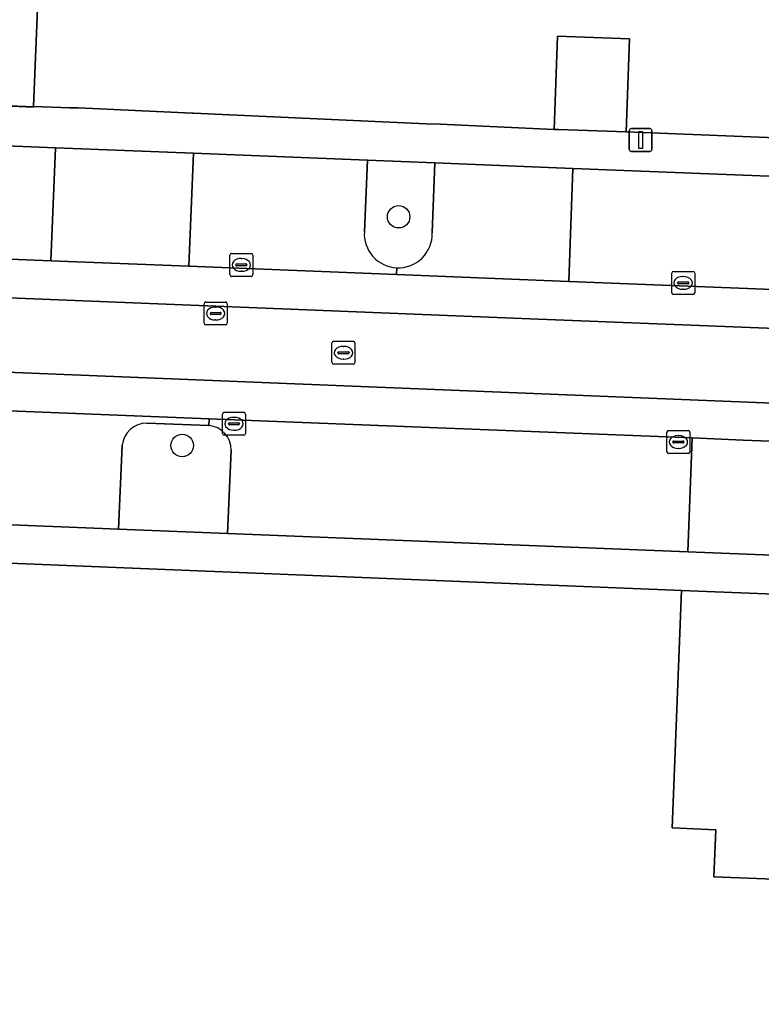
# Model space of a CAD drawing. Extents: x 160732 to 162107, y 387428 to 388479.
# Drawn here: x 161557.61 to 161589.93, y 387659.03 to 387701.74 of the extents above; entities that cross this region are included whole.
import ezdxf

# ---------------------------------------------------------------- set-up
doc = ezdxf.new("R2010")
doc.units = 0
for name, color, linetype in [('IMGEO_Boom', 7, 'Continuous'), ('IMGEO_Erf', 7, 'Continuous'), ('IMGEO_Groenvoorziening', 7, 'Continuous'), ('IMGEO_Kolk', 7, 'Continuous'), ('IMGEO_Lichtmast', 7, 'Continuous'), ('IMGEO_Muur', 7, 'Continuous'), ('IMGEO_Pand', 7, 'Continuous'), ('IMGEO_Parkeervlak_open', 7, 'Continuous'), ('IMGEO_Rijbaan_lokaal_gesloten', 7, 'Continuous'), ('IMGEO_Rijbaan_lokaal_open', 7, 'Continuous'), ('IMGEO_Rioolput', 7, 'Continuous'), ('IMGEO_Voetpad_open', 7, 'Continuous')]:
    doc.layers.add(name, color=color, linetype=linetype)

msp = doc.modelspace()

# ---------------------------------------------------------------- linework, layer by layer
at = {"layer": 'IMGEO_Boom'}
for centre in [(161574.126, 387693.159), (161564.696, 387683.196)]:
    msp.add_circle(centre, 0.489, dxfattribs=at)
at = {"layer": 'IMGEO_Erf'}
msp.add_lwpolyline([(161630.281, 387705.004), (161615.387, 387705.612), (161600.629, 387706.215), (161585.834, 387706.819), (161558.633, 387707.929), (161558.226, 387697.966), (161559.802, 387697.908), (161560.166, 387697.895), (161565.134, 387697.671), (161565.183, 387697.669), (161575.326, 387697.212), (161575.931, 387697.185), (161580.9, 387696.961), (161581.04, 387701.019), (161584.176, 387700.911), (161584.036, 387696.853), (161591.644, 387696.559), (161597.163, 387696.345), (161601.931, 387696.161), (161607.353, 387695.951), (161607.917, 387695.929), (161621.734, 387695.394), (161627.065, 387695.188)], dxfattribs=at)
msp.add_lwpolyline([(161590.503, 387676.718), (161586.444, 387676.879), (161586.034, 387666.54), (161587.935, 387666.464), (161587.853, 387664.415), (161595.315, 387664.118), (161595.666, 387664.104), (161596.158, 387676.493), (161590.613, 387676.714)], close=True, dxfattribs=at)
at = {"layer": 'IMGEO_Groenvoorziening'}
for points in [[(161575.702, 387695.507), (161572.77, 387695.624), (161572.633, 387692.52)], [(161575.589, 387692.456), (161575.702, 387695.507)], [(161565.859, 387684.068), (161563.159, 387684.17)], [(161562.082, 387683.206), (161561.924, 387679.554), (161566.673, 387679.364), (161566.825, 387682.999)]]:
    msp.add_lwpolyline(points, dxfattribs=at)
for centre, radius, start, end in [((161574.109, 387692.415), 1.48, 175.9339, 267.4499), ((161574.111, 387692.414), 1.478, 267.3553, 1.6352), ((161563.158, 387683.088), 1.082, 89.9274, 173.7347), ((161565.769, 387683.016), 1.056, 359.0948, 85.1101)]:
    msp.add_arc(centre, radius, start, end, dxfattribs=at)
at = {"layer": 'IMGEO_Kolk'}
for p, q in [((161566.775, 387690.637), (161566.775, 387691.489)), ((161566.85, 387691.563), (161567.702, 387691.563)), ((161567.263, 387691.343), (161567.288, 387691.343)), ((161567.776, 387691.489), (161567.776, 387690.637)), ((161567.034, 387691.057), (161567.034, 387691.069)), ((161567.472, 387691.02), (161567.074, 387691.02)), ((161567.077, 387691.106), (161567.475, 387691.106)), ((161567.518, 387691.069), (161567.518, 387691.057)), ((161567.702, 387690.563), (161566.85, 387690.563)), ((161567.286, 387690.783), (161567.261, 387690.783)), ((161586.019, 387689.852), (161586.019, 387690.704)), ((161586.094, 387690.778), (161586.946, 387690.778)), ((161586.507, 387690.558), (161586.532, 387690.558)), ((161587.02, 387690.704), (161587.02, 387689.852)), ((161586.278, 387690.272), (161586.278, 387690.284)), ((161586.716, 387690.235), (161586.318, 387690.235)), ((161586.321, 387690.321), (161586.719, 387690.321)), ((161586.762, 387690.284), (161586.762, 387690.272)), ((161586.946, 387689.778), (161586.094, 387689.778)), ((161586.53, 387689.998), (161586.505, 387689.998)), ((161566.452, 387683.716), (161566.452, 387684.568)), ((161566.527, 387684.642), (161567.379, 387684.642)), ((161567.453, 387684.568), (161567.453, 387683.716)), ((161566.711, 387684.136), (161566.711, 387684.148)), ((161567.149, 387684.099), (161566.751, 387684.099)), ((161566.754, 387684.185), (161567.152, 387684.185)), ((161566.94, 387684.422), (161566.965, 387684.422)), ((161567.195, 387684.148), (161567.195, 387684.136)), ((161567.379, 387683.642), (161566.527, 387683.642)), ((161566.963, 387683.862), (161566.938, 387683.862)), ((161585.812, 387682.923), (161585.812, 387683.775)), ((161585.887, 387683.849), (161586.739, 387683.849)), ((161586.3, 387683.629), (161586.325, 387683.629)), ((161586.813, 387683.775), (161586.813, 387682.923)), ((161586.071, 387683.343), (161586.071, 387683.355)), ((161586.509, 387683.306), (161586.111, 387683.306)), ((161586.114, 387683.392), (161586.512, 387683.392)), ((161586.555, 387683.355), (161586.555, 387683.343)), ((161586.739, 387682.849), (161585.887, 387682.849)), ((161586.323, 387683.069), (161586.298, 387683.069))]:
    msp.add_line(p, q, dxfattribs=at)
for points in [[(161566.775, 387690.637), (161566.775, 387691.489)], [(161566.85, 387691.563), (161567.702, 387691.563)], [(161567.776, 387691.489), (161567.776, 387690.637)], [(161567.702, 387690.563), (161566.85, 387690.563)], [(161586.019, 387689.852), (161586.019, 387690.704)], [(161586.094, 387690.778), (161586.946, 387690.778)], [(161587.02, 387690.704), (161587.02, 387689.852)], [(161586.946, 387689.778), (161586.094, 387689.778)], [(161566.452, 387683.716), (161566.452, 387684.568)], [(161566.527, 387684.642), (161567.379, 387684.642)], [(161567.453, 387684.568), (161567.453, 387683.716)], [(161567.379, 387683.642), (161566.527, 387683.642)], [(161585.812, 387682.923), (161585.812, 387683.775)], [(161585.887, 387683.849), (161586.739, 387683.849)], [(161586.813, 387683.775), (161586.813, 387682.923)], [(161586.739, 387682.849), (161585.887, 387682.849)]]:
    msp.add_lwpolyline(points, dxfattribs=at)
for centre, radius, start, end in [((161566.852, 387691.487), 0.0765, 91.552, 178.448), ((161566.852, 387691.487), 0.0765, 91.552, 178.448), ((161567.7, 387691.487), 0.0765, 1.552, 88.448), ((161567.7, 387691.487), 0.0765, 1.552, 88.448), ((161567.074, 387691.066), 0.0403, 85.8775, 175.7526), ((161567.071, 387691.056), 0.0366, 178.938, 274.7102), ((161567.475, 387691.063), 0.043, 264.8664, 352.4533), ((161567.479, 387691.068), 0.0386, 1.7309, 96.639), ((161566.852, 387690.639), 0.0765, 181.552, 268.448), ((161566.852, 387690.639), 0.0765, 181.552, 268.448), ((161567.7, 387690.639), 0.0765, 271.552, 358.448), ((161567.7, 387690.639), 0.0765, 271.552, 358.448), ((161586.096, 387690.702), 0.0765, 91.552, 178.448), ((161586.096, 387690.702), 0.0765, 91.552, 178.448), ((161586.944, 387690.702), 0.0765, 1.552, 88.448), ((161586.944, 387690.702), 0.0765, 1.552, 88.448), ((161586.318, 387690.281), 0.0403, 85.8775, 175.7526), ((161586.315, 387690.271), 0.0366, 178.938, 274.7102), ((161586.719, 387690.278), 0.043, 264.8664, 352.4533), ((161586.723, 387690.283), 0.0386, 1.7309, 96.639), ((161586.096, 387689.854), 0.0765, 181.552, 268.448), ((161586.096, 387689.854), 0.0765, 181.552, 268.448), ((161586.944, 387689.854), 0.0765, 271.552, 358.448), ((161586.944, 387689.854), 0.0765, 271.552, 358.448), ((161566.529, 387684.566), 0.0765, 91.552, 178.448), ((161566.529, 387684.566), 0.0765, 91.552, 178.448), ((161567.377, 387684.566), 0.0765, 1.552, 88.448), ((161567.377, 387684.566), 0.0765, 1.552, 88.448), ((161566.751, 387684.145), 0.0403, 85.8775, 175.7526), ((161566.748, 387684.135), 0.0366, 178.938, 274.7102), ((161567.152, 387684.142), 0.043, 264.8664, 352.4533), ((161567.156, 387684.147), 0.0386, 1.7309, 96.639), ((161566.529, 387683.718), 0.0765, 181.552, 268.448), ((161566.529, 387683.718), 0.0765, 181.552, 268.448), ((161567.377, 387683.718), 0.0765, 271.552, 358.448), ((161567.377, 387683.718), 0.0765, 271.552, 358.448), ((161585.889, 387683.773), 0.0765, 91.552, 178.448), ((161585.889, 387683.773), 0.0765, 91.552, 178.448), ((161586.737, 387683.773), 0.0765, 1.552, 88.448), ((161586.737, 387683.773), 0.0765, 1.552, 88.448), ((161586.111, 387683.352), 0.0403, 85.8775, 175.7526), ((161586.108, 387683.342), 0.0366, 178.938, 274.7102), ((161586.512, 387683.349), 0.043, 264.8664, 352.4533), ((161586.516, 387683.354), 0.0386, 1.7309, 96.639), ((161585.889, 387682.925), 0.0765, 181.552, 268.448), ((161585.889, 387682.925), 0.0765, 181.552, 268.448), ((161586.737, 387682.925), 0.0765, 271.552, 358.448), ((161586.737, 387682.925), 0.0765, 271.552, 358.448)]:
    msp.add_arc(centre, radius, start, end, dxfattribs=at)
for centre, major_axis, ratio, start_param, end_param in [((161567.262, 387691.063), (-0.387, 0.002), 0.722429, 4.712389, 7.853982), ((161567.287, 387691.063), (-0.39, 0.002), 0.717154, 1.570796, 4.712389), ((161586.506, 387690.278), (-0.387, 0.002), 0.722429, 4.712389, 7.853982), ((161586.531, 387690.278), (-0.39, 0.002), 0.717154, 1.570796, 4.712389), ((161566.939, 387684.142), (-0.387, 0.002), 0.722429, 4.712389, 7.853982), ((161566.964, 387684.142), (-0.39, 0.002), 0.717154, 1.570796, 4.712389), ((161586.299, 387683.349), (-0.387, 0.002), 0.722429, 4.712389, 7.853982), ((161586.324, 387683.349), (-0.39, 0.002), 0.717154, 1.570796, 4.712389)]:
    msp.add_ellipse(centre, major_axis=major_axis, ratio=ratio, start_param=start_param, end_param=end_param, dxfattribs=at)
at = {"layer": 'IMGEO_Lichtmast'}
for p, q in [((161584.171, 387696.101), (161584.171, 387696.901)), ((161584.171, 387696.901), (161584.171, 387696.101)), ((161584.271, 387697.001), (161585.061, 387697.001)), ((161585.061, 387697.001), (161584.271, 387697.001)), ((161585.161, 387696.901), (161585.161, 387696.101)), ((161585.161, 387696.101), (161585.161, 387696.901)), ((161585.061, 387696.001), (161584.271, 387696.001)), ((161584.271, 387696.001), (161585.061, 387696.001))]:
    msp.add_line(p, q, dxfattribs=at)
msp.add_lwpolyline([(161584.591, 387696.876), (161584.741, 387696.876), (161584.741, 387696.126), (161584.591, 387696.126), (161584.591, 387696.876)], dxfattribs=at)
for centre, start, end in [((161584.271, 387696.901), 90, 180), ((161584.271, 387696.901), 90, 180), ((161585.061, 387696.901), 0, 90), ((161585.061, 387696.901), 360, 90), ((161584.271, 387696.101), 180, 270), ((161584.271, 387696.101), 180, 270), ((161585.061, 387696.101), 270, 0), ((161585.061, 387696.101), 270, 0)]:
    msp.add_arc(centre, 0.1, start, end, dxfattribs=at)
at = {"layer": 'IMGEO_Muur'}
for points in [[(161551.385, 387698.217), (161559.802, 387697.908)], [(161559.802, 387697.908), (161560.166, 387697.895)], [(161565.183, 387697.669), (161575.326, 387697.212)], [(161575.326, 387697.212), (161575.931, 387697.185)]]:
    msp.add_lwpolyline(points, dxfattribs=at)
at = {"layer": 'IMGEO_Pand'}
for points in [[(161587.076, 387737.164), (161586.754, 387737.177), (161586.739, 387736.805), (161586.461, 387736.816), (161576.011, 387737.244), (161574.647, 387737.3), (161571.022, 387737.448), (161571.04, 387737.899), (161570.48, 387737.922), (161570.46, 387737.438), (161561.499, 387737.805), (161560.377, 387737.851), (161556.142, 387738.024), (161556.16, 387738.476), (161555.914, 387738.486), (161554.67, 387708.091), (161554.96, 387708.079), (161554.553, 387698.101), (161554.552, 387698.086), (161556.296, 387698.015), (161558.225, 387697.937), (161558.226, 387697.966), (161558.633, 387707.929), (161585.834, 387706.819)], [(161584.036, 387696.853), (161584.176, 387700.911), (161581.04, 387701.019), (161580.9, 387696.961), (161581.084, 387696.953)]]:
    msp.add_lwpolyline(points, close=True, dxfattribs=at)
msp.add_lwpolyline([(161593.979, 387624.32), (161595.315, 387664.118), (161587.853, 387664.415), (161587.935, 387666.464), (161586.034, 387666.54), (161586.444, 387676.879), (161586.106, 387676.893), (161549.657, 387678.377), (161549.225, 387678.393), (161549.211, 387678.041), (161542.054, 387678.325), (161542.066, 387678.647), (161541.356, 387678.681), (161533.015, 387679.006), (161532.977, 387678.059), (161531.101, 387678.133), (161531.138, 387679.073), (161517.682, 387679.607), (161517.261, 387668.991), (161518.383, 387668.957), (161518.3, 387667.015), (161517.184, 387667.06), (161516.451, 387648.585)], dxfattribs=at)
at = {"layer": 'IMGEO_Parkeervlak_open'}
for points in [[(161559.173, 387696.166), (161551.71, 387696.464), (161551.506, 387691.546), (161558.979, 387691.246)], [(161591.731, 387694.868), (161581.713, 387695.267), (161581.54, 387690.344), (161591.538, 387689.95)]]:
    msp.add_lwpolyline(points, close=True, dxfattribs=at)
for points in [[(161572.77, 387695.624), (161565.186, 387695.926), (161564.992, 387691.006), (161574.03, 387690.643), (161574.043, 387690.937)], [(161572.633, 387692.52), (161572.77, 387695.624)], [(161563.159, 387684.17), (161565.859, 387684.068), (161565.874, 387684.362), (161554.611, 387684.811), (161554.406, 387679.855), (161561.924, 387679.554), (161562.082, 387683.206)], [(161586.917, 387683.524), (161565.874, 387684.362), (161565.859, 387684.068)], [(161566.825, 387682.999), (161566.673, 387679.364), (161586.721, 387678.563), (161586.917, 387683.524)]]:
    msp.add_lwpolyline(points, dxfattribs=at)
for centre, radius, start, end in [((161574.109, 387692.415), 1.48, 175.9339, 267.4499), ((161563.158, 387683.088), 1.082, 89.9274, 173.7347), ((161565.769, 387683.016), 1.056, 359.0948, 85.1101)]:
    msp.add_arc(centre, radius, start, end, dxfattribs=at)
at = {"layer": 'IMGEO_Rijbaan_lokaal_gesloten'}
msp.add_lwpolyline([(161529.477, 387687.492), (161533.728, 387687.334), (161588.975, 387685.1), (161677.235, 387681.573), (161677.299, 387684.851), (161649.13, 387685.983), (161579.858, 387688.714), (161526.49, 387690.866)], dxfattribs=at)
at = {"layer": 'IMGEO_Rijbaan_lokaal_open'}
for points in [[(161607.924, 387689.304), (161602.055, 387689.535), (161597.01, 387689.734), (161591.538, 387689.95), (161581.54, 387690.344), (161574.03, 387690.643), (161564.992, 387691.006), (161558.979, 387691.246), (161551.506, 387691.546), (161545.938, 387691.769), (161544.371, 387691.832), (161540.982, 387691.967), (161531.843, 387692.333), (161527.03, 387692.526)], [(161526.49, 387690.866), (161579.858, 387688.714), (161649.13, 387685.983), (161677.299, 387684.851), (161677.365, 387686.533), (161668.503, 387686.893), (161661.982, 387687.158), (161659.464, 387687.261), (161652.407, 387687.548), (161640.346, 387688.026), (161634.972, 387688.238), (161627.477, 387688.533), (161620.557, 387688.806), (161607.924, 387689.304)], [(161588.975, 387685.1), (161533.728, 387687.334), (161529.477, 387687.492)], [(161529.407, 387685.807), (161533.382, 387685.657), (161541.492, 387685.334), (161554.611, 387684.811), (161565.874, 387684.362), (161586.917, 387683.524), (161589.139, 387683.435), (161593.037, 387683.279), (161602.699, 387682.894), (161616.059, 387682.36), (161618.56, 387682.261), (161623.151, 387682.077), (161628.026, 387681.883)], [(161677.235, 387681.573), (161588.975, 387685.1)]]:
    msp.add_lwpolyline(points, dxfattribs=at)
at = {"layer": 'IMGEO_Rioolput'}
for p, q in [((161565.652, 387688.52), (161565.652, 387689.372)), ((161565.727, 387689.446), (161566.579, 387689.446)), ((161566.14, 387689.226), (161566.165, 387689.226)), ((161566.653, 387689.372), (161566.653, 387688.52)), ((161565.911, 387688.94), (161565.911, 387688.952)), ((161566.349, 387688.903), (161565.951, 387688.903)), ((161565.954, 387688.989), (161566.352, 387688.989)), ((161566.395, 387688.952), (161566.395, 387688.94)), ((161566.579, 387688.446), (161565.727, 387688.446)), ((161566.163, 387688.666), (161566.138, 387688.666)), ((161571.222, 387686.809), (161571.222, 387687.661)), ((161571.297, 387687.735), (161572.149, 387687.735)), ((161571.71, 387687.515), (161571.735, 387687.515)), ((161572.223, 387687.661), (161572.223, 387686.809)), ((161571.481, 387687.229), (161571.481, 387687.241)), ((161571.919, 387687.192), (161571.521, 387687.192)), ((161571.524, 387687.278), (161571.922, 387687.278)), ((161571.965, 387687.241), (161571.965, 387687.229)), ((161572.149, 387686.735), (161571.297, 387686.735)), ((161571.733, 387686.955), (161571.708, 387686.955))]:
    msp.add_line(p, q, dxfattribs=at)
for points in [[(161565.652, 387688.52), (161565.652, 387689.372)], [(161565.727, 387689.446), (161566.579, 387689.446)], [(161566.653, 387689.372), (161566.653, 387688.52)], [(161566.579, 387688.446), (161565.727, 387688.446)], [(161571.222, 387686.809), (161571.222, 387687.661)], [(161571.297, 387687.735), (161572.149, 387687.735)], [(161572.223, 387687.661), (161572.223, 387686.809)], [(161572.149, 387686.735), (161571.297, 387686.735)]]:
    msp.add_lwpolyline(points, dxfattribs=at)
for centre, radius, start, end in [((161565.729, 387689.37), 0.0765, 91.552, 178.448), ((161565.729, 387689.37), 0.0765, 91.552, 178.448), ((161566.577, 387689.37), 0.0765, 1.552, 88.448), ((161566.577, 387689.37), 0.0765, 1.552, 88.448), ((161565.951, 387688.949), 0.0403, 85.8775, 175.7526), ((161565.948, 387688.939), 0.0366, 178.938, 274.7102), ((161566.352, 387688.946), 0.043, 264.8664, 352.4533), ((161566.356, 387688.951), 0.0386, 1.7309, 96.639), ((161565.729, 387688.522), 0.0765, 181.552, 268.448), ((161565.729, 387688.522), 0.0765, 181.552, 268.448), ((161566.577, 387688.522), 0.0765, 271.552, 358.448), ((161566.577, 387688.522), 0.0765, 271.552, 358.448), ((161571.299, 387687.659), 0.0765, 91.552, 178.448), ((161571.299, 387687.659), 0.0765, 91.552, 178.448), ((161572.147, 387687.659), 0.0765, 1.552, 88.448), ((161572.147, 387687.659), 0.0765, 1.552, 88.448), ((161571.521, 387687.238), 0.0403, 85.8775, 175.7526), ((161571.518, 387687.228), 0.0366, 178.938, 274.7102), ((161571.922, 387687.235), 0.043, 264.8664, 352.4533), ((161571.926, 387687.24), 0.0386, 1.7309, 96.639), ((161571.299, 387686.811), 0.0765, 181.552, 268.448), ((161571.299, 387686.811), 0.0765, 181.552, 268.448), ((161572.147, 387686.811), 0.0765, 271.552, 358.448), ((161572.147, 387686.811), 0.0765, 271.552, 358.448)]:
    msp.add_arc(centre, radius, start, end, dxfattribs=at)
for centre, major_axis, ratio, start_param, end_param in [((161566.139, 387688.946), (-0.387, 0.002), 0.722429, 4.712389, 7.853982), ((161566.164, 387688.946), (-0.39, 0.002), 0.717154, 1.570796, 4.712389), ((161571.709, 387687.235), (-0.387, 0.002), 0.722429, 4.712389, 7.853982), ((161571.734, 387687.235), (-0.39, 0.002), 0.717154, 1.570796, 4.712389)]:
    msp.add_ellipse(centre, major_axis=major_axis, ratio=ratio, start_param=start_param, end_param=end_param, dxfattribs=at)
at = {"layer": 'IMGEO_Voetpad_open'}
for points in [[(161597.163, 387696.345), (161591.644, 387696.559), (161584.036, 387696.853), (161581.084, 387696.953), (161580.9, 387696.961), (161575.931, 387697.185), (161575.326, 387697.212), (161565.183, 387697.669), (161565.134, 387697.671), (161560.166, 387697.895), (161559.802, 387697.908), (161558.226, 387697.966), (161558.225, 387697.937), (161556.296, 387698.015)], [(161521.904, 387697.653), (161532.024, 387697.249), (161541.16, 387696.885), (161543.075, 387696.808), (161546.102, 387696.687), (161551.71, 387696.464), (161559.173, 387696.166), (161565.186, 387695.926), (161572.77, 387695.624), (161575.702, 387695.507), (161581.713, 387695.267), (161591.731, 387694.868), (161597.195, 387694.65), (161602.268, 387694.447), (161608.143, 387694.213), (161620.755, 387693.71), (161627.677, 387693.434)], [(161574.043, 387690.937), (161574.03, 387690.643), (161581.54, 387690.344), (161581.713, 387695.267)], [(161581.713, 387695.267), (161575.702, 387695.507), (161575.589, 387692.456)], [(161591.975, 387683.008), (161592.035, 387683.006), (161593.02, 387682.97), (161593.037, 387683.279), (161589.139, 387683.435), (161586.917, 387683.524), (161586.721, 387678.563), (161590.753, 387678.402), (161590.941, 387682.029)], [(161627.84, 387676.919), (161622.962, 387677.114), (161618.39, 387677.297), (161615.85, 387677.398), (161602.496, 387677.932), (161594.809, 387678.239), (161590.753, 387678.402), (161586.721, 387678.563), (161566.673, 387679.364), (161561.924, 387679.554), (161554.406, 387679.855)], [(161549.657, 387678.377), (161586.106, 387676.893), (161586.444, 387676.879), (161590.503, 387676.718), (161590.613, 387676.714), (161596.158, 387676.493), (161600.902, 387676.305), (161603.952, 387676.184), (161613.201, 387675.817), (161616.031, 387675.705), (161618.8, 387675.595), (161619.213, 387675.579), (161622.769, 387675.427), (161623.588, 387675.394), (161625.923, 387675.3), (161636.873, 387674.857)]]:
    msp.add_lwpolyline(points, dxfattribs=at)
msp.add_lwpolyline([(161565.186, 387695.926), (161559.173, 387696.166), (161558.979, 387691.246), (161564.992, 387691.006)], close=True, dxfattribs=at)
msp.add_arc((161574.111, 387692.414), 1.478, 267.3553, 1.6352, dxfattribs=at)

doc.saveas('drawing.dxf')
